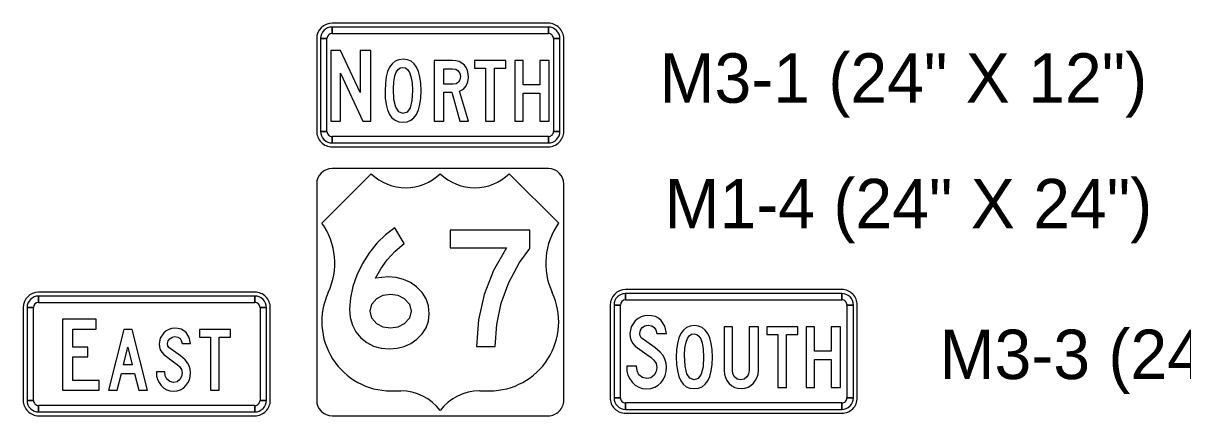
# Model space of a CAD drawing. Extents: x 1001568 to 1002149, y 1840825 to 1841423.
# Drawn here: x 1001895.14 to 1001904.53, y 1841278.53 to 1841281.71 of the extents above; entities that cross this region are included whole.
import ezdxf

# ---------------------------------------------------------------- set-up
doc = ezdxf.new("R2010")
doc.units = 0
doc.layers.add('40', color=7, linetype='Continuous')
doc.layers.add('SIGNS', color=7, linetype='Continuous')

msp = doc.modelspace()

# ---------------------------------------------------------------- linework, layer by layer
at = {"layer": 'SIGNS'}
for p, q in [((1001899.3942, 1841281.7056), (1001897.6442, 1841281.7056)), ((1001897.6442, 1841281.6222), (1001897.6442, 1841281.6743)), ((1001899.3942, 1841281.6743), (1001899.3942, 1841281.6222)), ((1001897.5192, 1841281.5806), (1001897.5192, 1841280.8306)), ((1001897.5505, 1841281.5806), (1001897.6026, 1841281.5806)), ((1001899.4359, 1841281.5806), (1001899.488, 1841281.5806)), ((1001899.5192, 1841280.8306), (1001899.5192, 1841281.5806)), ((1001897.6026, 1841280.8306), (1001897.5505, 1841280.8306)), ((1001897.6442, 1841280.7368), (1001897.6442, 1841280.7889)), ((1001899.3942, 1841280.7889), (1001899.3942, 1841280.7368)), ((1001899.488, 1841280.8306), (1001899.4359, 1841280.8306)), ((1001897.6442, 1841280.7056), (1001899.3942, 1841280.7056)), ((1001899.3942, 1841280.5299), (1001897.6442, 1841280.5299)), ((1001897.9602, 1841280.4883), (1001897.5609, 1841280.089)), ((1001899.4776, 1841280.089), (1001899.0783, 1841280.4883)), ((1001897.5192, 1841280.4049), (1001897.5192, 1841278.6549)), ((1001899.5192, 1841278.6549), (1001899.5192, 1841280.4049)), ((1001897.0192, 1841279.5299), (1001895.2692, 1841279.5299)), ((1001895.2692, 1841279.4466), (1001895.2692, 1841279.4987)), ((1001897.0192, 1841279.4987), (1001897.0192, 1841279.4466)), ((1001901.7692, 1841279.5508), (1001900.0192, 1841279.5508)), ((1001900.0192, 1841279.4674), (1001900.0192, 1841279.5195)), ((1001901.7692, 1841279.5195), (1001901.7692, 1841279.4674)), ((1001895.1442, 1841279.4049), (1001895.1442, 1841278.6549)), ((1001895.1755, 1841279.4049), (1001895.2276, 1841279.4049)), ((1001897.0609, 1841279.4049), (1001897.113, 1841279.4049)), ((1001897.1442, 1841278.6549), (1001897.1442, 1841279.4049)), ((1001899.8942, 1841279.4258), (1001899.8942, 1841278.6758)), ((1001899.9255, 1841279.4258), (1001899.9776, 1841279.4258)), ((1001901.8109, 1841279.4258), (1001901.863, 1841279.4258)), ((1001901.8942, 1841278.6758), (1001901.8942, 1841279.4258)), ((1001898.1199, 1841278.7313), (1001898.1998, 1841278.7313)), ((1001898.8387, 1841278.7313), (1001898.9186, 1841278.7313)), ((1001895.2276, 1841278.6549), (1001895.1755, 1841278.6549)), ((1001897.113, 1841278.6549), (1001897.0609, 1841278.6549)), ((1001897.5192, 1841278.6549), (1001897.5192, 1841278.6549)), ((1001899.9776, 1841278.6758), (1001899.9255, 1841278.6758)), ((1001900.0192, 1841278.582), (1001900.0192, 1841278.6341)), ((1001901.7692, 1841278.6341), (1001901.7692, 1841278.582)), ((1001901.863, 1841278.6758), (1001901.8109, 1841278.6758)), ((1001895.2692, 1841278.5612), (1001895.2692, 1841278.6133)), ((1001895.2692, 1841278.5299), (1001897.0192, 1841278.5299)), ((1001897.0192, 1841278.6133), (1001897.0192, 1841278.5612)), ((1001897.6442, 1841278.5299), (1001899.3942, 1841278.5299)), ((1001900.0192, 1841278.5508), (1001901.7692, 1841278.5508))]:
    msp.add_line(p, q, dxfattribs=at)
for points in [[(1001899.3942, 1841281.6743), (1001897.6442, 1841281.6743), (1001897.6442, 1841281.6222), (1001899.3942, 1841281.6222), (1001899.3942, 1841281.6743), (1001899.3942, 1841281.6743)], [(1001897.5505, 1841281.5806), (1001897.5505, 1841280.8306), (1001897.6026, 1841280.8306), (1001897.6026, 1841281.5806), (1001897.5505, 1841281.5806), (1001897.5505, 1841281.5806)], [(1001899.488, 1841280.8306), (1001899.488, 1841281.5806), (1001899.4359, 1841281.5806), (1001899.4359, 1841280.8306), (1001899.488, 1841280.8306), (1001899.488, 1841280.8306)], [(1001897.6346, 1841280.9139), (1001897.713, 1841280.9139), (1001897.713, 1841281.3003), (1001897.8936, 1841280.9139), (1001897.9576, 1841280.9139), (1001897.9576, 1841281.486), (1001897.8701, 1841281.486), (1001897.8701, 1841281.1447), (1001897.713, 1841281.486), (1001897.6346, 1841281.486)], [(1001898.8865, 1841280.9139), (1001898.9576, 1841280.9139), (1001898.9576, 1841281.3427), (1001899.0491, 1841281.3427), (1001899.0491, 1841281.4043), (1001898.7969, 1841281.4043), (1001898.7969, 1841281.3427), (1001898.8865, 1841281.3427)], [(1001899.1239, 1841280.9139), (1001899.1912, 1841280.9139), (1001899.1912, 1841281.1389), (1001899.3258, 1841281.1389), (1001899.3258, 1841280.9139), (1001899.4008, 1841280.9139), (1001899.4008, 1841281.4043), (1001899.3258, 1841281.4043), (1001899.3258, 1841281.2076), (1001899.1912, 1841281.2076), (1001899.1912, 1841281.4043), (1001899.1239, 1841281.4043)], [(1001897.6442, 1841280.7368), (1001899.3942, 1841280.7368), (1001899.3942, 1841280.7889), (1001897.6442, 1841280.7889), (1001897.6442, 1841280.7368), (1001897.6442, 1841280.7368)], [(1001898.812, 1841279.0907), (1001898.9638, 1841279.0907), (1001898.9759, 1841279.2675), (1001899.013, 1841279.4403), (1001899.075, 1841279.6078), (1001899.1616, 1841279.7711), (1001899.2451, 1841279.8832), (1001899.2451, 1841280.0306), (1001898.6007, 1841280.0306), (1001898.6007, 1841279.8897), (1001899.0547, 1841279.8897), (1001898.9499, 1841279.7055), (1001898.8748, 1841279.511), (1001898.8287, 1841279.3061)], [(1001897.0192, 1841279.4987), (1001895.2692, 1841279.4987), (1001895.2692, 1841279.4466), (1001897.0192, 1841279.4466), (1001897.0192, 1841279.4987), (1001897.0192, 1841279.4987)], [(1001901.7692, 1841279.5195), (1001900.0192, 1841279.5195), (1001900.0192, 1841279.4674), (1001901.7692, 1841279.4674), (1001901.7692, 1841279.5195), (1001901.7692, 1841279.5195)], [(1001895.1755, 1841279.4049), (1001895.1755, 1841278.6549), (1001895.2276, 1841278.6549), (1001895.2276, 1841279.4049), (1001895.1755, 1841279.4049), (1001895.1755, 1841279.4049)], [(1001897.113, 1841278.6549), (1001897.113, 1841279.4049), (1001897.0609, 1841279.4049), (1001897.0609, 1841278.6549), (1001897.113, 1841278.6549), (1001897.113, 1841278.6549)], [(1001899.9255, 1841279.4258), (1001899.9255, 1841278.6758), (1001899.9776, 1841278.6758), (1001899.9776, 1841279.4258), (1001899.9255, 1841279.4258), (1001899.9255, 1841279.4258)], [(1001901.863, 1841278.6758), (1001901.863, 1841279.4258), (1001901.8109, 1841279.4258), (1001901.8109, 1841278.6758), (1001901.863, 1841278.6758), (1001901.863, 1841278.6758)], [(1001895.7578, 1841278.8167), (1001895.5472, 1841278.8167), (1001895.5472, 1841279.0074), (1001895.6667, 1841279.0074), (1001895.6667, 1841279.086), (1001895.5472, 1841279.086), (1001895.5472, 1841279.2318), (1001895.7359, 1841279.2318), (1001895.7359, 1841279.3103), (1001895.4636, 1841279.3103), (1001895.4636, 1841278.7383), (1001895.7578, 1841278.7383)], [(1001900.0279, 1841278.931), (1001900.0279, 1841278.9257), (1001900.0303, 1841278.8909), (1001900.0386, 1841278.8586), (1001900.0526, 1841278.829), (1001900.0722, 1841278.802), (1001900.0969, 1841278.7782), (1001900.125, 1841278.7614), (1001900.1558, 1841278.7513), (1001900.19, 1841278.7479), (1001900.224, 1841278.7511), (1001900.2551, 1841278.761), (1001900.2825, 1841278.7773), (1001900.3071, 1841278.8004), (1001900.3262, 1841278.8269), (1001900.3399, 1841278.8562), (1001900.3481, 1841278.8879), (1001900.3509, 1841278.9226), (1001900.3476, 1841278.9557), (1001900.3379, 1841278.9873), (1001900.3219, 1841279.0171), (1001900.2996, 1841279.0453), (1001900.2564, 1841279.0825), (1001900.19, 1841279.128), (1001900.146, 1841279.161), (1001900.1366, 1841279.1777), (1001900.1334, 1841279.1967), (1001900.1385, 1841279.2223), (1001900.1539, 1841279.2439), (1001900.1762, 1841279.2584), (1001900.2027, 1841279.2633), (1001900.231, 1841279.2586), (1001900.2517, 1841279.245), (1001900.2629, 1841279.2255), (1001900.2714, 1841279.1969), (1001900.3509, 1841279.1969), (1001900.3379, 1841279.2553), (1001900.3076, 1841279.3012), (1001900.2854, 1841279.3191), (1001900.2603, 1841279.332), (1001900.2317, 1841279.3398), (1001900.2004, 1841279.3424), (1001900.1712, 1841279.3396), (1001900.1444, 1841279.3313), (1001900.1196, 1841279.3175), (1001900.0971, 1841279.2982), (1001900.0645, 1841279.2502), (1001900.0538, 1841279.1945), (1001900.0565, 1841279.1657), (1001900.0647, 1841279.1394), (1001900.0783, 1841279.1151), (1001900.0976, 1841279.093), (1001900.1905, 1841279.0266), (1001900.2251, 1841279.0003), (1001900.2464, 1841278.9808), (1001900.2654, 1841278.9522), (1001900.2719, 1841278.9217), (1001900.2662, 1841278.8879), (1001900.2499, 1841278.8591), (1001900.2229, 1841278.8381), (1001900.19, 1841278.8311), (1001900.1548, 1841278.8389), (1001900.1276, 1841278.8623), (1001900.1116, 1841278.8935), (1001900.1069, 1841278.931)], [(1001896.2222, 1841278.8856), (1001896.2222, 1841278.8811), (1001896.2242, 1841278.8512), (1001896.2313, 1841278.8236), (1001896.2433, 1841278.7982), (1001896.2601, 1841278.7751), (1001896.2813, 1841278.7546), (1001896.3054, 1841278.7402), (1001896.3318, 1841278.7316), (1001896.3611, 1841278.7287), (1001896.3903, 1841278.7314), (1001896.4169, 1841278.7399), (1001896.4404, 1841278.7539), (1001896.4615, 1841278.7737), (1001896.4778, 1841278.7964), (1001896.4896, 1841278.8215), (1001896.4966, 1841278.8487), (1001896.499, 1841278.8784), (1001896.4961, 1841278.9068), (1001896.4879, 1841278.9338), (1001896.4741, 1841278.9594), (1001896.455, 1841278.9836), (1001896.418, 1841279.0154), (1001896.3611, 1841279.0545), (1001896.3234, 1841279.0827), (1001896.3153, 1841279.097), (1001896.3126, 1841279.1134), (1001896.3169, 1841279.1353), (1001896.3301, 1841279.1538), (1001896.3492, 1841279.1662), (1001896.3719, 1841279.1705), (1001896.3962, 1841279.1664), (1001896.414, 1841279.1547), (1001896.4236, 1841279.138), (1001896.4308, 1841279.1135), (1001896.499, 1841279.1135), (1001896.4879, 1841279.1636), (1001896.4619, 1841279.2029), (1001896.4429, 1841279.2182), (1001896.4214, 1841279.2294), (1001896.3968, 1841279.236), (1001896.37, 1841279.2383), (1001896.345, 1841279.2358), (1001896.322, 1841279.2287), (1001896.3007, 1841279.2169), (1001896.2815, 1841279.2004), (1001896.2535, 1841279.1592), (1001896.2444, 1841279.1114), (1001896.2466, 1841279.0868), (1001896.2537, 1841279.0643), (1001896.2654, 1841279.0434), (1001896.2819, 1841279.0245), (1001896.3616, 1841278.9675), (1001896.3912, 1841278.945), (1001896.4095, 1841278.9283), (1001896.4257, 1841278.9038), (1001896.4313, 1841278.8777), (1001896.4264, 1841278.8487), (1001896.4125, 1841278.824), (1001896.3893, 1841278.806), (1001896.3611, 1841278.8), (1001896.3309, 1841278.8066), (1001896.3076, 1841278.8267), (1001896.2939, 1841278.8535), (1001896.2899, 1841278.8856)], [(1001896.6594, 1841278.7383), (1001896.7306, 1841278.7383), (1001896.7306, 1841279.167), (1001896.8221, 1841279.167), (1001896.8221, 1841279.2286), (1001896.5699, 1841279.2286), (1001896.5699, 1841279.167), (1001896.6594, 1841279.167)], [(1001900.8166, 1841279.2495), (1001900.8166, 1841278.8944), (1001900.8194, 1841278.8656), (1001900.8272, 1841278.839), (1001900.8398, 1841278.8145), (1001900.8576, 1841278.7921), (1001900.8786, 1841278.7733), (1001900.9023, 1841278.7601), (1001900.9285, 1841278.7521), (1001900.957, 1841278.7495), (1001900.9847, 1841278.7522), (1001901.0104, 1841278.7606), (1001901.0336, 1841278.7745), (1001901.0549, 1841278.7943), (1001901.0716, 1841278.8168), (1001901.0837, 1841278.8413), (1001901.0909, 1841278.8676), (1001901.0934, 1841278.8959), (1001901.0934, 1841279.2495), (1001901.0185, 1841279.2495), (1001901.0185, 1841278.8988), (1001901.0141, 1841278.868), (1001901.0013, 1841278.8438), (1001900.9789, 1841278.8262), (1001900.9496, 1841278.8204), (1001900.9219, 1841278.8264), (1001900.9006, 1841278.8449), (1001900.8879, 1841278.8693), (1001900.8838, 1841278.8988), (1001900.8838, 1841279.2495)], [(1001901.2506, 1841278.7591), (1001901.3218, 1841278.7591), (1001901.3218, 1841279.1879), (1001901.4133, 1841279.1879), (1001901.4133, 1841279.2495), (1001901.1611, 1841279.2495), (1001901.1611, 1841279.1879), (1001901.2506, 1841279.1879)], [(1001901.4806, 1841278.7591), (1001901.5478, 1841278.7591), (1001901.5478, 1841278.9841), (1001901.6825, 1841278.9841), (1001901.6825, 1841278.7591), (1001901.7574, 1841278.7591), (1001901.7574, 1841279.2495), (1001901.6825, 1841279.2495), (1001901.6825, 1841279.0528), (1001901.5478, 1841279.0528), (1001901.5478, 1841279.2495), (1001901.4806, 1841279.2495)], [(1001900.0192, 1841278.582), (1001901.7692, 1841278.582), (1001901.7692, 1841278.6341), (1001900.0192, 1841278.6341), (1001900.0192, 1841278.582), (1001900.0192, 1841278.582)], [(1001895.2692, 1841278.5612), (1001897.0192, 1841278.5612), (1001897.0192, 1841278.6133), (1001895.2692, 1841278.6133), (1001895.2692, 1841278.5612), (1001895.2692, 1841278.5612)]]:
    msp.add_lwpolyline(points, close=True, dxfattribs=at)
for points in [[(1001898.3645, 1841281.1598), (1001898.3621, 1841281.2191), (1001898.3553, 1841281.2708), (1001898.344, 1841281.3144), (1001898.3283, 1841281.3503), (1001898.3077, 1841281.3779), (1001898.2829, 1841281.398), (1001898.2535, 1841281.4098), (1001898.2197, 1841281.4139), (1001898.1851, 1841281.4098), (1001898.1552, 1841281.398), (1001898.1299, 1841281.3779), (1001898.1094, 1841281.3503), (1001898.0933, 1841281.3144), (1001898.0819, 1841281.2708), (1001898.0749, 1841281.2191), (1001898.0727, 1841281.1598), (1001898.0748, 1841281.0997), (1001898.0816, 1841281.0479), (1001898.0928, 1841281.0039), (1001898.1086, 1841280.9681), (1001898.1288, 1841280.94), (1001898.1536, 1841280.9202), (1001898.1829, 1841280.9082), (1001898.2167, 1841280.9043), (1001898.2512, 1841280.9082), (1001898.2812, 1841280.9202), (1001898.3066, 1841280.94), (1001898.3275, 1841280.9681), (1001898.3436, 1841281.0039), (1001898.3552, 1841281.0479), (1001898.3621, 1841281.0997), (1001898.3645, 1841281.1598)], [(1001898.2939, 1841281.1621), (1001898.2891, 1841281.0803), (1001898.2746, 1841281.0222), (1001898.2507, 1841280.9872), (1001898.2174, 1841280.9756), (1001898.1835, 1841280.9879), (1001898.1592, 1841281.0252), (1001898.1448, 1841281.0872), (1001898.14, 1841281.1744), (1001898.1431, 1841281.2323), (1001898.1523, 1841281.2803), (1001898.1634, 1841281.3098), (1001898.178, 1841281.3311), (1001898.1959, 1841281.3437), (1001898.2174, 1841281.348), (1001898.2385, 1841281.3434), (1001898.2563, 1841281.3294), (1001898.2709, 1841281.3062), (1001898.2822, 1841281.2738), (1001898.2909, 1841281.2229), (1001898.2939, 1841281.1621)], [(1001898.4706, 1841280.9139), (1001898.5475, 1841280.9139), (1001898.5475, 1841281.1474), (1001898.613, 1841281.1474), (1001898.6771, 1841280.9139), (1001898.7474, 1841280.9139), (1001898.6762, 1841281.1556), (1001898.7066, 1841281.1727), (1001898.7297, 1841281.1998), (1001898.7429, 1841281.2312), (1001898.7474, 1841281.2669), (1001898.7454, 1841281.2964), (1001898.739, 1841281.3228), (1001898.7286, 1841281.346), (1001898.7142, 1841281.3659), (1001898.6952, 1841281.3826), (1001898.6726, 1841281.3946), (1001898.6466, 1841281.4019), (1001898.6173, 1841281.4043), (1001898.4706, 1841281.4043), (1001898.4706, 1841280.9139)], [(1001898.5475, 1841281.2119), (1001898.5475, 1841281.3369), (1001898.6194, 1841281.3369), (1001898.6447, 1841281.3326), (1001898.6648, 1841281.32), (1001898.6777, 1841281.3), (1001898.6821, 1841281.2741), (1001898.6782, 1841281.2468), (1001898.6669, 1841281.2274), (1001898.6481, 1841281.2157), (1001898.6218, 1841281.2119), (1001898.5475, 1841281.2119)], [(1001897.6442, 1841280.5299), (1001897.6442, 1841280.5299)], [(1001899.3942, 1841280.5299), (1001899.3942, 1841280.5299)], [(1001897.5192, 1841280.4049), (1001897.5192, 1841280.4049)], [(1001898.2279, 1841279.9246), (1001898.152, 1841280.049), (1001898.0772, 1841279.9937), (1001898.009, 1841279.9277), (1001897.9467, 1841279.8503), (1001897.8912, 1841279.7622), (1001897.8448, 1841279.6686), (1001897.8123, 1841279.5756), (1001897.7924, 1841279.4834), (1001897.7861, 1841279.3922), (1001897.7915, 1841279.3244), (1001897.8086, 1841279.2634), (1001897.8368, 1841279.209), (1001897.8764, 1841279.1612), (1001897.9249, 1841279.1221), (1001897.9798, 1841279.0944), (1001898.0411, 1841279.0778), (1001898.1091, 1841279.0723), (1001898.1699, 1841279.0769), (1001898.2273, 1841279.0912), (1001898.2799, 1841279.1152), (1001898.3292, 1841279.1491), (1001898.3735, 1841279.1926), (1001898.4052, 1841279.2415), (1001898.4242, 1841279.2957), (1001898.4305, 1841279.3553), (1001898.4239, 1841279.419), (1001898.4048, 1841279.4768), (1001898.3727, 1841279.5283), (1001898.328, 1841279.5738), (1001898.2776, 1841279.6081), (1001898.2226, 1841279.6329), (1001898.1621, 1841279.6475), (1001898.0968, 1841279.6527), (1001897.9954, 1841279.6424), (1001898.0378, 1841279.7196), (1001898.0907, 1841279.7927), (1001898.154, 1841279.8607), (1001898.2279, 1841279.9246)], [(1001897.9519, 1841279.3772), (1001897.9652, 1841279.4333), (1001898.0055, 1841279.4791), (1001898.0576, 1841279.5056), (1001898.1164, 1841279.5145), (1001898.1751, 1841279.5056), (1001898.2281, 1841279.4791), (1001898.2695, 1841279.4336), (1001898.2837, 1841279.3772), (1001898.2695, 1841279.3195), (1001898.2281, 1841279.2735), (1001898.1757, 1841279.2468), (1001898.1164, 1841279.2381), (1001898.0571, 1841279.2468), (1001898.0055, 1841279.2735), (1001897.9652, 1841279.3195), (1001897.9519, 1841279.3772)], [(1001895.8344, 1841278.7383), (1001895.9056, 1841278.7383), (1001895.9388, 1841278.8733), (1001896.0446, 1841278.8733), (1001896.0793, 1841278.7383), (1001896.1509, 1841278.7383), (1001896.0273, 1841279.2286), (1001895.958, 1841279.2286), (1001895.8344, 1841278.7383)], [(1001900.7212, 1841279.005), (1001900.7187, 1841279.0643), (1001900.712, 1841279.116), (1001900.7007, 1841279.1596), (1001900.685, 1841279.1955), (1001900.6643, 1841279.2232), (1001900.6396, 1841279.2432), (1001900.6101, 1841279.255), (1001900.5763, 1841279.2591), (1001900.5418, 1841279.255), (1001900.5119, 1841279.2432), (1001900.4866, 1841279.2232), (1001900.466, 1841279.1955), (1001900.45, 1841279.1596), (1001900.4386, 1841279.116), (1001900.4316, 1841279.0643), (1001900.4294, 1841279.005), (1001900.4315, 1841278.9449), (1001900.4383, 1841278.8931), (1001900.4495, 1841278.8491), (1001900.4653, 1841278.8133), (1001900.4854, 1841278.7852), (1001900.5102, 1841278.7654), (1001900.5395, 1841278.7534), (1001900.5733, 1841278.7495), (1001900.6079, 1841278.7534), (1001900.6379, 1841278.7654), (1001900.6633, 1841278.7852), (1001900.6842, 1841278.8133), (1001900.7003, 1841278.8491), (1001900.7118, 1841278.8931), (1001900.7187, 1841278.9449), (1001900.7212, 1841279.005)], [(1001900.6505, 1841279.0073), (1001900.6457, 1841278.9255), (1001900.6313, 1841278.8674), (1001900.6074, 1841278.8324), (1001900.5741, 1841278.8208), (1001900.5401, 1841278.8331), (1001900.5159, 1841278.8704), (1001900.5015, 1841278.9324), (1001900.4967, 1841279.0196), (1001900.4997, 1841279.0775), (1001900.509, 1841279.1255), (1001900.5201, 1841279.155), (1001900.5347, 1841279.1763), (1001900.5526, 1841279.1889), (1001900.5741, 1841279.1932), (1001900.5951, 1841279.1886), (1001900.613, 1841279.1746), (1001900.6275, 1841279.1514), (1001900.6388, 1841279.119), (1001900.6475, 1841279.0681), (1001900.6505, 1841279.0073)], [(1001895.9561, 1841278.943), (1001895.9907, 1841279.0854), (1001896.0273, 1841278.943), (1001895.9561, 1841278.943)], [(1001897.6442, 1841278.5299), (1001897.6442, 1841278.5299)], [(1001899.3942, 1841278.5299), (1001899.3942, 1841278.5299)]]:
    msp.add_lwpolyline(points, dxfattribs=at)
for centre, radius, start, end in [((1001897.6442, 1841281.5806), 0.125, 90.00021, 179.99985), ((1001897.6442, 1841281.5806), 0.0937, 90.00021, 179.99985), ((1001899.3942, 1841281.5806), 0.125, 0, 90.00021), ((1001899.3942, 1841281.5806), 0.0937, 0, 90.00021), ((1001897.6442, 1841281.5806), 0.0417, 90.00021, 179.99985), ((1001899.3942, 1841281.5806), 0.0417, 0, 90.00021), ((1001897.6442, 1841280.8306), 0.125, 179.99985, 270.00006), ((1001897.6442, 1841280.8306), 0.0937, 179.99985, 270.00006), ((1001897.6442, 1841280.8306), 0.0417, 179.99985, 270.00006), ((1001899.3942, 1841280.8306), 0.125, 270.00006, 0.00027), ((1001899.3942, 1841280.8306), 0.0937, 270.00006, 0.00027), ((1001899.3942, 1841280.8306), 0.0417, 270.00006, 0.00027), ((1001897.6442, 1841280.4049), 0.125, 90.00021, 179.99985), ((1001899.3942, 1841280.4049), 0.125, 0, 90), ((1001898.2397, 1841280.7735), 0.3993, 225.57291, 314.42721), ((1001898.7988, 1841280.7735), 0.3993, 225.57291, 314.42721), ((1001897.1067, 1841279.763), 0.559, 334.98952, 35.66288), ((1001899.9317, 1841279.763), 0.559, 144.33724, 205.01003), ((1001895.2692, 1841279.4049), 0.125, 90.00021, 179.99985), ((1001895.2692, 1841279.4049), 0.0937, 90.00021, 179.99985), ((1001897.0192, 1841279.4049), 0.125, 0, 90.00021), ((1001897.0192, 1841279.4049), 0.0937, 0, 90.00021), ((1001898.1199, 1841279.2904), 0.559, 154.98967, 270.00006), ((1001898.9186, 1841279.2904), 0.559, 270.00006, 25.01045), ((1001900.0192, 1841279.4258), 0.125, 90.00021, 179.99985), ((1001900.0192, 1841279.4258), 0.0937, 90.00021, 179.99985), ((1001900.0192, 1841279.4258), 0.0417, 90.00021, 179.99985), ((1001901.7692, 1841279.4258), 0.125, 0, 90.00021), ((1001901.7692, 1841279.4258), 0.0937, 0, 90.00021), ((1001901.7692, 1841279.4258), 0.0417, 0, 90.00021), ((1001895.2692, 1841279.4049), 0.0417, 90.00021, 179.99985), ((1001897.0192, 1841279.4049), 0.0417, 0, 90.00021), ((1001898.1998, 1841278.332), 0.3993, 36.86989, 90.00021), ((1001898.8387, 1841278.332), 0.3993, 90.00021, 143.13001), ((1001895.2692, 1841278.6549), 0.125, 179.99985, 270.00006), ((1001895.2692, 1841278.6549), 0.0937, 179.99985, 270.00006), ((1001895.2692, 1841278.6549), 0.0417, 179.99985, 270.00006), ((1001897.0192, 1841278.6549), 0.125, 270.00006, 0.00027), ((1001897.0192, 1841278.6549), 0.0937, 270.00006, 0.00027), ((1001897.0192, 1841278.6549), 0.0417, 270.00006, 0.00027), ((1001897.6442, 1841278.6549), 0.125, 180, 270), ((1001899.3942, 1841278.6549), 0.125, 270.00006, 0.00027), ((1001900.0192, 1841278.6758), 0.125, 179.99985, 270.00006), ((1001900.0192, 1841278.6758), 0.0937, 179.99985, 270.00006), ((1001900.0192, 1841278.6758), 0.0417, 179.99985, 270.00006), ((1001901.7692, 1841278.6758), 0.125, 270.00006, 0.00027), ((1001901.7692, 1841278.6758), 0.0937, 270.00006, 0.00027), ((1001901.7692, 1841278.6758), 0.0417, 270.00006, 0.00027)]:
    msp.add_arc(centre, radius, start, end, dxfattribs=at)

# ---------------------------------------------------------------- texts
at = {"layer": '40'}
for s, p in [('M3-1 (24" X 12")', (1001900.293, 1841281.0618)), ('M1-4 (24" X 24")', (1001900.3337, 1841280.046)), ('M3-3 (24" X 12")', (1001902.5592, 1841278.8268))]:
    msp.add_text(s, height=0.4, rotation=0, dxfattribs=at).set_placement(p)

doc.saveas('drawing.dxf')
